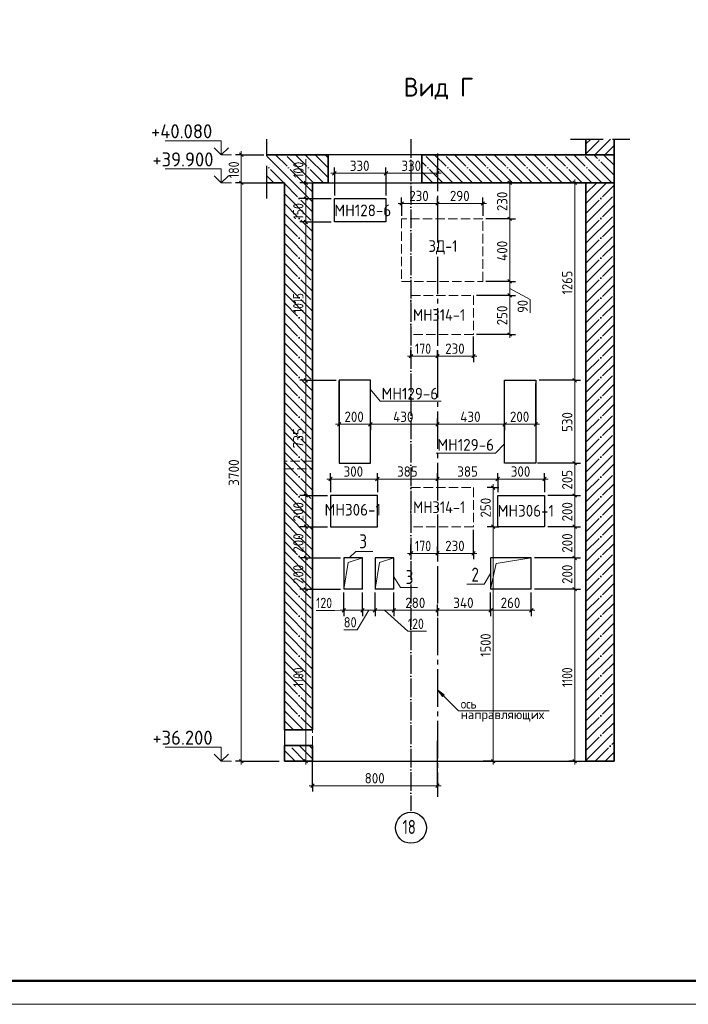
# Model space of a CAD drawing. Header units: millimetres. Extents: x -49773 to 2322955, y -3321 to 58485.
# Tile 374 of 580: x 1402762 to 1417025, y -2714 to 18286. Entities that reach past the tile are written whole.
import ezdxf

# ---------------------------------------------------------------- set-up
doc = ezdxf.new("R2010")
doc.units = ezdxf.units.MM
for name, pattern in [('______11', [500, 400, -50, 0, -50]), ('______2', [270, 200, -70]), ('______4', [900, 700, -200]), ('______5', [1100, 800, -100, 100, -100])]:
    doc.linetypes.add(name, pattern=pattern)
for name, color, linetype, lineweight in [('Standard', 7, 'Continuous', 25), ('Высотная отметки_ общее', 7, 'Continuous', 13), ('Перекрытие (1)', 7, 'Continuous', 35), ('Размерная линия_ общее', 7, 'Continuous', 13), ('Стена_ общее', 7, 'Continuous', 35), ('Стена_ Сборный элемент', 7, 'Continuous', 35), ('Текст_ общее', 7, 'Continuous', 13)]:
    doc.layers.add(name, color=color, linetype=linetype, lineweight=lineweight)
doc.layers.add('Осевая линия_ общее', color=7, linetype='______5', lineweight=13, true_color=0xa0a0a0)
doc.styles.add('ISOCPEUR', font='txt')

msp = doc.modelspace()

# ---------------------------------------------------------------- hatches: boundary and pattern name
at = {"layer": 'Осевая линия_ общее', "linetype": 'Continuous', "lineweight": 13, "transparency": 33554687}
msp.add_hatch(color=7, dxfattribs=at).paths.add_polyline_path([(1411781.4, 3854.6), (1411675.3, 3996), (1411816.7, 3889.9)], flags=16)

# ---------------------------------------------------------------- linework, layer by layer
at = {"layer": 'Standard', "color": 7, "linetype": '______4', "lineweight": 25, "transparency": 33554687}
for p, q in [((1408034.4, 14472.6), (1408034.4, 15739.3)), ((1414508.6, 15740.1), (1415775.3, 15740.1))]:
    msp.add_line(p, q, dxfattribs=at)
at = {"layer": 'Standard', "color": 253, "linetype": '______11', "lineweight": 35, "true_color": 0xababab, "transparency": 33554687}
for p, q in [((1414842, 15426.4), (1415155.7, 15740.1)), ((1415245.8, 15406), (1415442, 15602.2)), ((1408408.6, 14790.7), (1409008.6, 14190.8)), ((1408817.7, 14806), (1409008.6, 14615)), ((1414842, 14577.9), (1415070, 14806)), ((1414842, 14153.6), (1415442, 14753.6)), ((1408408.6, 14366.5), (1409008.6, 13766.5)), ((1414842, 13729.4), (1415442, 14329.4)), ((1408408.6, 13942.2), (1409008.6, 13342.2)), ((1414842, 13305.1), (1415442, 13905.1)), ((1408408.6, 13518), (1409008.6, 12918)), ((1414842, 12880.8), (1415442, 13480.8)), ((1408408.6, 13093.7), (1409008.6, 12493.7)), ((1414842, 12456.6), (1415442, 13056.6)), ((1408408.6, 12669.4), (1409008.6, 12069.4)), ((1414842, 12032.3), (1415442, 12632.3)), ((1408408.6, 12245.2), (1409008.6, 11645.2)), ((1414842, 11608.1), (1415442, 12208.1)), ((1408408.6, 11820.9), (1409008.6, 11220.9)), ((1414842, 11183.8), (1415442, 11783.8)), ((1408408.6, 11396.6), (1409008.6, 10796.6)), ((1414842, 10759.5), (1415442, 11359.5)), ((1408408.6, 10972.4), (1409008.6, 10372.4)), ((1414842, 10335.3), (1415442, 10935.3)), ((1408408.6, 10548.1), (1409008.6, 9948.1)), ((1414842, 9911), (1415442, 10511)), ((1408408.6, 10123.8), (1409008.6, 9523.8)), ((1414842, 9486.7), (1415442, 10086.7)), ((1408408.6, 9699.6), (1409008.6, 9099.6)), ((1414842, 9062.5), (1415442, 9662.5)), ((1408408.6, 9275.3), (1409008.6, 8675.3)), ((1414842, 8638.2), (1415442, 9238.2)), ((1408408.6, 8851.1), (1409008.6, 8251.1)), ((1414842, 8213.9), (1415442, 8813.9)), ((1408408.6, 8426.8), (1409008.6, 7826.8)), ((1414842, 7789.7), (1415442, 8389.7)), ((1408408.6, 8002.5), (1409008.6, 7402.5)), ((1414842, 7365.4), (1415442, 7965.4)), ((1408408.6, 7578.3), (1409008.6, 6978.3)), ((1414842, 6941.1), (1415442, 7541.2)), ((1408408.6, 7154), (1409008.6, 6554)), ((1414842, 6516.9), (1415442, 7116.9)), ((1408408.6, 6729.7), (1409008.6, 6129.7)), ((1414842, 6092.6), (1415442, 6692.6)), ((1408408.6, 6305.5), (1409008.6, 5705.5)), ((1414842, 5668.4), (1415442, 6268.4)), ((1408408.6, 5881.2), (1409008.6, 5281.2)), ((1414842, 5244.1), (1415442, 5844.1)), ((1408408.6, 5456.9), (1409008.6, 4856.9)), ((1414842, 4819.8), (1415442, 5419.8)), ((1408408.6, 5032.7), (1409008.6, 4432.7)), ((1414842, 4395.6), (1415442, 4995.6)), ((1408408.6, 4608.4), (1409008.6, 4008.4)), ((1414842, 3971.3), (1415442, 4571.3)), ((1408408.6, 4184.1), (1409008.6, 3584.1)), ((1414842, 3547), (1415442, 4147)), ((1408408.6, 3759.9), (1409008.6, 3159.9)), ((1414842, 3122.8), (1415442, 3722.8)), ((1408408.6, 3335.6), (1408604.9, 3139.3)), ((1414842, 2698.5), (1415442, 3298.5)), ((1408847.3, 2472.6), (1408514, 2806)), ((1409008.6, 2735.6), (1408938.3, 2806)), ((1415040.4, 2472.6), (1415442, 2874.2)), ((1408423.1, 2472.6), (1408408.6, 2487.1))]:
    msp.add_line(p, q, dxfattribs=at)
at = {"layer": 'Standard', "color": 253, "linetype": '______5', "lineweight": 35, "true_color": 0xababab, "transparency": 33554687}
for p, q in [((1414842, 15638.6), (1414943.5, 15740.1)), ((1415033.6, 15406), (1415367.8, 15740.1)), ((1408605.5, 14806), (1409008.6, 14402.9)), ((1414842, 14365.8), (1415282.2, 14806)), ((1414842, 14790), (1414857.9, 14806)), ((1408408.6, 14578.6), (1409008.6, 13978.6)), ((1414842, 13941.5), (1415442, 14541.5)), ((1408408.6, 14154.3), (1409008.6, 13554.3)), ((1414842, 13517.2), (1415442, 14117.2)), ((1408408.6, 13730.1), (1409008.6, 13130.1)), ((1414842, 13093), (1415442, 13693)), ((1408408.6, 13305.8), (1409008.6, 12705.8)), ((1414842, 12668.7), (1415442, 13268.7)), ((1408408.6, 12881.5), (1409008.6, 12281.5)), ((1414842, 12244.5), (1415442, 12844.5)), ((1408408.6, 12457.3), (1409008.6, 11857.3)), ((1414842, 11820.2), (1415442, 12420.2)), ((1408408.6, 12033), (1409008.6, 11433)), ((1414842, 11395.9), (1415442, 11995.9)), ((1408408.6, 11608.8), (1409008.6, 11008.8)), ((1414842, 10971.7), (1415442, 11571.7)), ((1408408.6, 11184.5), (1409008.6, 10584.5)), ((1414842, 10547.4), (1415442, 11147.4)), ((1408408.6, 10760.2), (1409008.6, 10160.2)), ((1414842, 10123.1), (1415442, 10723.1)), ((1408408.6, 10336), (1409008.6, 9736)), ((1414842, 9698.9), (1415442, 10298.9)), ((1408408.6, 9911.7), (1409008.6, 9311.7)), ((1414842, 9274.6), (1415442, 9874.6)), ((1408408.6, 9487.4), (1409008.6, 8887.4)), ((1414842, 8850.3), (1415442, 9450.3)), ((1408408.6, 9063.2), (1409008.6, 8463.2)), ((1414842, 8426.1), (1415442, 9026.1)), ((1408408.6, 8638.9), (1409008.6, 8038.9)), ((1414842, 8001.8), (1415442, 8601.8)), ((1408408.6, 8214.7), (1409008.6, 7614.7)), ((1414842, 7577.5), (1415442, 8177.5)), ((1408408.6, 7790.4), (1409008.6, 7190.4)), ((1414842, 7153.3), (1415442, 7753.3)), ((1408408.6, 7366.1), (1409008.6, 6766.1)), ((1414842, 6729), (1415442, 7329)), ((1408408.6, 6941.9), (1409008.6, 6341.9)), ((1414842, 6304.8), (1415442, 6904.8)), ((1408408.6, 6517.6), (1409008.6, 5917.6)), ((1414842, 5880.5), (1415442, 6480.5)), ((1408408.6, 6093.3), (1409008.6, 5493.3)), ((1414842, 5456.2), (1415442, 6056.2)), ((1408408.6, 5669.1), (1409008.6, 5069.1)), ((1414842, 5032), (1415442, 5632)), ((1408408.6, 5244.8), (1409008.6, 4644.8)), ((1414842, 4607.7), (1415442, 5207.7)), ((1408408.6, 4820.5), (1409008.6, 4220.5)), ((1414842, 4183.4), (1415442, 4783.4)), ((1408408.6, 4396.3), (1409008.6, 3796.3)), ((1414842, 3759.2), (1415442, 4359.2)), ((1408408.6, 3972), (1409008.6, 3372)), ((1414842, 3334.9), (1415442, 3934.9)), ((1408408.6, 3547.7), (1408817.1, 3139.3)), ((1414842, 2910.6), (1415442, 3510.7)), ((1414842, 2486.4), (1415442, 3086.4)), ((1409008.6, 2523.5), (1408726.1, 2806)), ((1408635.2, 2472.6), (1408408.6, 2699.2)), ((1415252.5, 2472.6), (1415442, 2662.1))]:
    msp.add_line(p, q, dxfattribs=at)
at = {"layer": 'Standard', "color": 7, "linetype": 'Continuous', "lineweight": 35, "transparency": 33554687}
for p, q in [((1414842, 15740.1), (1414842, 15406)), ((1415442, 15406), (1415442, 15740.1)), ((1409342, 15406), (1408034.4, 15406)), ((1409342, 14806), (1409342, 15406)), ((1411342, 15406), (1411342, 14806)), ((1414842, 15406), (1411342, 15406)), ((1415442, 14806), (1415442, 15406)), ((1408034.4, 14806), (1408408.6, 14806)), ((1408408.6, 14806), (1408408.6, 3139.3)), ((1409008.6, 3139.3), (1409008.6, 14806)), ((1409008.6, 14806), (1409342, 14806)), ((1411342, 14806), (1414842, 14806)), ((1414842, 14806), (1414842, 2472.6)), ((1415442, 2472.6), (1415442, 14806)), ((1408408.6, 3139.3), (1409008.6, 3139.3)), ((1408408.6, 2806), (1408408.6, 2472.6)), ((1409008.6, 2806), (1408408.6, 2806)), ((1409008.6, 2472.6), (1409008.6, 2806)), ((1408408.6, 2472.6), (1409008.6, 2472.6)), ((1414842, 2472.6), (1415442, 2472.6))]:
    msp.add_line(p, q, dxfattribs=at)
at = {"layer": 'Standard', "color": 253, "linetype": '______5', "lineweight": 13, "true_color": 0xababab, "transparency": 33554687}
for p, q in [((1408605.5, 14806), (1408034.4, 15377.1)), ((1409029.8, 14806), (1408429.8, 15406)), ((1409342, 14918.1), (1408854.1, 15406)), ((1409342, 15342.3), (1409278.3, 15406)), ((1411999.6, 14806), (1411399.6, 15406)), ((1412423.9, 14806), (1411823.9, 15406)), ((1412848.2, 14806), (1412248.2, 15406)), ((1413272.4, 14806), (1412672.4, 15406)), ((1413696.7, 14806), (1413096.7, 15406)), ((1414121, 14806), (1413521, 15406)), ((1414545.2, 14806), (1413945.2, 15406)), ((1414969.5, 14806), (1414369.5, 15406)), ((1415393.7, 14806), (1414793.8, 15406)), ((1415442, 15182), (1415218, 15406)), ((1408181.3, 14806), (1408034.4, 14952.8)), ((1411575.4, 14806), (1411342, 15039.4))]:
    msp.add_line(p, q, dxfattribs=at)
at = {"layer": 'Standard', "color": 253, "linetype": '______11', "lineweight": 13, "true_color": 0xababab, "transparency": 33554687}
for p, q in [((1408817.7, 14806), (1408217.7, 15406)), ((1409241.9, 14806), (1408641.9, 15406)), ((1409342, 15130.2), (1409066.2, 15406)), ((1412211.8, 14806), (1411611.8, 15406)), ((1412636, 14806), (1412036, 15406)), ((1413060.3, 14806), (1412460.3, 15406)), ((1413484.6, 14806), (1412884.6, 15406)), ((1413908.8, 14806), (1413308.8, 15406)), ((1414333.1, 14806), (1413733.1, 15406)), ((1414757.4, 14806), (1414157.4, 15406)), ((1415181.6, 14806), (1414581.6, 15406)), ((1415442, 14969.9), (1415005.9, 15406)), ((1415442, 15394.2), (1415430.2, 15406)), ((1408393.4, 14806), (1408034.4, 15165)), ((1411787.5, 14806), (1411342, 15251.5)), ((1411363.2, 14806), (1411342, 14827.2))]:
    msp.add_line(p, q, dxfattribs=at)
at = {"layer": 'Standard', "color": 7, "linetype": 'Continuous', "lineweight": 13, "transparency": 33554687}
msp.add_lwpolyline([(1388498.8, -2713.6), (1447898.8, -2713.6), (1447898.8, 39286.4), (1388498.8, 39286.4), (1388498.8, -2713.6)], close=True, dxfattribs=at)
at = {"layer": 'Standard', "color": 7, "linetype": 'Continuous', "lineweight": 50, "transparency": 33554687}
msp.add_lwpolyline([(1390498.8, 38786.4), (1447398.8, 38786.4), (1447398.8, -2213.6), (1390498.8, -2213.6), (1390498.8, 38786.4)], close=True, dxfattribs=at)
at = {"layer": 'Standard', "color": 7, "linetype": 'Continuous', "lineweight": 13, "transparency": 33554687}
for points in [[(1410243.6, 10395.7), (1410453.3, 10151.9), (1411753.3, 10151.9)], [(1413107, 9239.7), (1412915, 9041.7), (1411648.3, 9041.7)], [(1409675.3, 6139.3), (1409769.6, 6711.7), (1410075.3, 6806)], [(1410342, 6139.3), (1410436.2, 6711.7), (1410742, 6806)], [(1412808.6, 6139.3), (1412926.5, 6688.1), (1413675.3, 6806)]]:
    msp.add_lwpolyline(points, dxfattribs=at)
at = {"layer": 'Высотная отметки_ общее', "color": 7, "linetype": 'Continuous', "lineweight": 13, "transparency": 33554687}
for p, q in [((1407063.1, 15706), (1405863.1, 15706)), ((1407063.1, 15406), (1406913.1, 15556)), ((1407063.1, 15406), (1407063.1, 15706)), ((1407063.1, 15406), (1407213.1, 15556)), ((1407063.1, 15406), (1407063.1, 15406)), ((1407063.1, 15406), (1407063.1, 15406)), ((1407063.1, 15406), (1407283.6, 15406)), ((1407063.1, 15406), (1407063.1, 15406)), ((1407063.1, 15406), (1407063.1, 15406)), ((1407063.1, 15106), (1405863.1, 15106)), ((1407063.1, 14806), (1406913.1, 14956)), ((1407063.1, 14806), (1407063.1, 15106)), ((1407063.1, 14806), (1407213.1, 14956)), ((1407063.1, 14806), (1407063.1, 14806)), ((1407063.1, 14806), (1407063.1, 14806)), ((1407063.1, 14806), (1407283.6, 14806)), ((1407063.1, 14806), (1407063.1, 14806)), ((1407063.1, 14806), (1407063.1, 14806)), ((1407063.1, 2772.6), (1405863.1, 2772.6)), ((1407063.1, 2472.6), (1407063.1, 2772.6)), ((1407063.1, 2472.6), (1406913.1, 2622.6)), ((1407063.1, 2472.6), (1407213.1, 2622.6)), ((1407063.1, 2472.6), (1407063.1, 2472.6)), ((1407063.1, 2472.6), (1407063.1, 2472.6)), ((1407063.1, 2472.6), (1407283.6, 2472.6)), ((1407063.1, 2472.6), (1407063.1, 2472.6)), ((1407063.1, 2472.6), (1407063.1, 2472.6))]:
    msp.add_line(p, q, dxfattribs=at)
at = {"layer": 'Осевая линия_ общее', "color": 253, "linetype": '______11', "lineweight": -3, "true_color": 0xa0a0a0, "transparency": 33554687}
msp.add_line((1411108.6, 15740.1), (1411108.6, 1414.9), dxfattribs=at)
at = {"layer": 'Осевая линия_ общее', "color": 253, "linetype": '______5', "lineweight": -3, "true_color": 0xa0a0a0, "transparency": 33554687}
msp.add_line((1411675.3, 15431.9), (1411675.3, 1713.6), dxfattribs=at)
at = {"layer": 'Осевая линия_ общее', "color": 7, "linetype": 'Continuous', "lineweight": 13, "transparency": 33554687}
for p, q in [((1411675.3, 3996), (1411675.3, 3996)), ((1411675.3, 3996), (1411675.3, 3996)), ((1411675.3, 3996), (1411675.3, 3996)), ((1411675.3, 3996), (1411816.7, 3889.9)), ((1411781.4, 3854.6), (1411675.3, 3996)), ((1411816.7, 3889.9), (1411781.4, 3854.6)), ((1411799, 3872.3), (1411807.9, 3863.4))]:
    msp.add_line(p, q, dxfattribs=at)
for points in [[(1409787.5, 6806), (1409928.9, 6947.4), (1410295.6, 6947.4)], [(1410742, 6401.4), (1410883.4, 6176.1), (1411250, 6176.1)], [(1412808.6, 6472.6), (1412667.2, 6247.4), (1412300.5, 6247.4)], [(1411675.3, 3996), (1412123.1, 3548.2), (1414056.5, 3548.2)]]:
    msp.add_lwpolyline(points, dxfattribs=at)
at = {"layer": 'Осевая линия_ общее', "color": 7, "linetype": 'Continuous', "lineweight": 25, "transparency": 33554687}
msp.add_circle((1411109, 1050.5), 330.4, dxfattribs=at)
at = {"layer": 'Перекрытие (1)', "color": 7, "linetype": 'Continuous', "lineweight": 25, "transparency": 33554687}
for p, q in [((1411342, 15406), (1409342, 15406)), ((1409342, 14806), (1411342, 14806))]:
    msp.add_line(p, q, dxfattribs=at)
at = {"layer": 'Перекрытие (1)', "color": 253, "linetype": '______2', "lineweight": 18, "true_color": 0xababab, "transparency": 33554687}
msp.add_line((1411675.3, 15406), (1411675.3, 14806), dxfattribs=at)
at = {"layer": 'Перекрытие (1)', "color": 7, "linetype": 'Continuous', "lineweight": 13, "transparency": 33554687}
for p, q in [((1415442, 15406), (1414842, 15406)), ((1414842, 14806), (1415442, 14806))]:
    msp.add_line(p, q, dxfattribs=at)
at = {"layer": 'Размерная линия_ общее', "color": 253, "linetype": 'Continuous', "lineweight": -3, "true_color": 0xa0a0a0, "transparency": 33554687}
for p, q in [((1407489.5, 15406), (1407364.5, 15406)), ((1407489.5, 15406), (1407614.5, 15406)), ((1407489.5, 15406), (1407967.7, 15406)), ((1409475.3, 15010.3), (1409475.3, 15135.3)), ((1410575.3, 15010.3), (1410575.3, 15135.3)), ((1411675.3, 15010.3), (1411675.3, 15135.3)), ((1409475.3, 15010.3), (1409475.3, 14885.3)), ((1409475.3, 15010.3), (1409475.3, 14539.3)), ((1410575.3, 15010.3), (1410575.3, 14885.3)), ((1410575.3, 15010.3), (1410575.3, 14539.3)), ((1411675.3, 15010.3), (1411675.3, 14885.3)), ((1411675.3, 15010.3), (1411675.3, 15010.3)), ((1407489.5, 14806), (1407364.5, 14806)), ((1407489.5, 14806), (1407614.5, 14806)), ((1407489.5, 14806), (1408342, 14806)), ((1408865.5, 14806), (1408740.5, 14806)), ((1408865.5, 14806), (1408990.5, 14806)), ((1408865.5, 14806), (1408872.2, 14806)), ((1413214.3, 14806), (1413089.3, 14806)), ((1413214.3, 14806), (1413144, 14806)), ((1413214.3, 14806), (1413339.3, 14806)), ((1414602.2, 14806), (1414477.2, 14806)), ((1414602.2, 14806), (1414727.2, 14806)), ((1414602.2, 14806), (1414684, 14806)), ((1410908.6, 14367.1), (1410908.6, 14492.1)), ((1411675.3, 14367.1), (1411675.3, 14492.1)), ((1412642, 14367.1), (1412642, 14492.1)), ((1408865.5, 14472.6), (1408740.5, 14472.6)), ((1408865.5, 14472.6), (1408990.5, 14472.6)), ((1408865.5, 14472.6), (1409408.6, 14472.6)), ((1410908.6, 14367.1), (1410908.6, 14242.1)), ((1410908.6, 14367.1), (1410908.6, 14106)), ((1411675.3, 14367.1), (1411675.3, 14242.1)), ((1411675.3, 14367.1), (1411675.3, 14274.4)), ((1412642, 14367.1), (1412642, 14242.1)), ((1412642, 14367.1), (1412642, 14106)), ((1408865.5, 13972.6), (1408740.5, 13972.6)), ((1408865.5, 13972.6), (1408990.5, 13972.6)), ((1408865.5, 13972.6), (1409408.6, 13972.6)), ((1413214.3, 14039.3), (1413089.3, 14039.3)), ((1413214.3, 14039.3), (1413339.3, 14039.3)), ((1413214.3, 12706), (1413089.3, 12706)), ((1413214.3, 12706), (1413339.3, 12706)), ((1413214.3, 12406), (1413089.3, 12406)), ((1413214.3, 12406), (1413339.3, 12406)), ((1413214.3, 11572.6), (1412508.6, 11572.6)), ((1413214.3, 11572.6), (1413089.3, 11572.6)), ((1413214.3, 11572.6), (1413339.3, 11572.6)), ((1412442, 11109.7), (1412442, 11526.5)), ((1411108.6, 11109.7), (1411108.6, 11252.4)), ((1411108.6, 11109.7), (1411108.6, 11234.7)), ((1411675.3, 11109.7), (1411675.3, 11234.7)), ((1412442, 11109.7), (1412442, 11234.7)), ((1411108.6, 11109.7), (1411108.6, 10984.7)), ((1411675.3, 11109.7), (1411675.3, 10984.7)), ((1411675.3, 11109.7), (1411675.3, 11109.7)), ((1412442, 11109.7), (1412442, 10984.7)), ((1408865.5, 10595.7), (1408740.5, 10595.7)), ((1408865.5, 10595.7), (1408990.5, 10595.7)), ((1408865.5, 10595.7), (1409510.3, 10595.7)), ((1409576.9, 9657.3), (1409576.9, 10584.8)), ((1413773.7, 9657.3), (1413773.7, 10529.1)), ((1414602.2, 10595.7), (1414477.2, 10595.7)), ((1414602.2, 10595.7), (1414727.2, 10595.7)), ((1409576.9, 9657.3), (1409576.9, 9782.3)), ((1410243.6, 9657.3), (1410243.6, 9782.3)), ((1411675.3, 9657.3), (1411675.3, 9782.3)), ((1411675.3, 9657.3), (1411675.3, 9672.9)), ((1413107, 9657.3), (1413107, 9782.3)), ((1413773.7, 9657.3), (1413773.7, 9782.3)), ((1409576.9, 9657.3), (1409576.9, 9532.3)), ((1410243.6, 9657.3), (1410243.6, 9532.3)), ((1411675.3, 9657.3), (1411675.3, 9532.3)), ((1413107, 9657.3), (1413107, 9532.3)), ((1413773.7, 9657.3), (1413773.7, 9532.3)), ((1414602.2, 8829.1), (1414477.2, 8829.1)), ((1414602.2, 8829.1), (1414727.2, 8829.1)), ((1409392, 8489.5), (1409392, 8614.5)), ((1410392, 8489.5), (1410392, 8614.5)), ((1411675.3, 8489.5), (1411675.3, 8614.5)), ((1412958.6, 8489.5), (1412958.6, 8614.5)), ((1413958.6, 8489.5), (1413958.6, 8614.5)), ((1409392, 8489.5), (1409392, 8364.5)), ((1409392, 8489.5), (1409392, 8206)), ((1410392, 8489.5), (1410392, 8364.5)), ((1410392, 8489.5), (1410392, 8206)), ((1411675.3, 8489.5), (1411675.3, 8364.5)), ((1411675.3, 8489.5), (1411675.3, 8489.5)), ((1412958.6, 8489.5), (1412958.6, 8364.5)), ((1412958.6, 8489.5), (1412958.6, 8206)), ((1413958.6, 8489.5), (1413958.6, 8364.5)), ((1413958.6, 8489.5), (1413958.6, 8206)), ((1412861.3, 8306), (1412736.3, 8306)), ((1412861.3, 8306), (1412986.3, 8306)), ((1412861.3, 8306), (1412861.3, 8306)), ((1408865.5, 8139.3), (1408740.5, 8139.3)), ((1408865.5, 8139.3), (1408990.5, 8139.3)), ((1408865.5, 8139.3), (1409325.3, 8139.3)), ((1414602.2, 8139.3), (1414477.2, 8139.3)), ((1414602.2, 8139.3), (1414727.2, 8139.3)), ((1408865.5, 7472.6), (1408740.5, 7472.6)), ((1408865.5, 7472.6), (1408990.5, 7472.6)), ((1408865.5, 7472.6), (1409325.3, 7472.6)), ((1412442, 6903), (1412442, 7406)), ((1412861.3, 7472.6), (1412736.3, 7472.6)), ((1412861.3, 7472.6), (1412986.3, 7472.6)), ((1412861.3, 7472.6), (1412861.3, 7472.6)), ((1414602.2, 7472.6), (1414477.2, 7472.6)), ((1414602.2, 7472.6), (1414727.2, 7472.6)), ((1411108.6, 6903), (1411108.6, 7089.8)), ((1411108.6, 6903), (1411108.6, 7028)), ((1411675.3, 6903), (1411675.3, 7028)), ((1412442, 6903), (1412442, 7028)), ((1408865.5, 6806), (1408740.5, 6806)), ((1408865.5, 6806), (1408990.5, 6806)), ((1408865.5, 6806), (1409608.6, 6806)), ((1411108.6, 6903), (1411108.6, 6778)), ((1411675.3, 6903), (1411675.3, 6778)), ((1412442, 6903), (1412442, 6778)), ((1414602.2, 6806), (1414477.2, 6806)), ((1414602.2, 6806), (1414727.2, 6806)), ((1408865.5, 6139.3), (1408740.5, 6139.3)), ((1408865.5, 6139.3), (1408990.5, 6139.3)), ((1408865.5, 6139.3), (1409608.6, 6139.3)), ((1414602.2, 6139.3), (1414477.2, 6139.3)), ((1414602.2, 6139.3), (1414727.2, 6139.3)), ((1413675.3, 5689.2), (1413675.3, 6072.6)), ((1409675.3, 5689.2), (1409675.3, 5814.2)), ((1409675.3, 5689.2), (1409675.3, 5564.2)), ((1410075.3, 5689.2), (1410075.3, 5814.2)), ((1410075.3, 5689.2), (1410075.3, 5564.2)), ((1410342, 5689.2), (1410342, 5814.2)), ((1410342, 5689.2), (1410342, 5564.2)), ((1410742, 5689.2), (1410742, 5814.2)), ((1410742, 5689.2), (1410742, 5564.2)), ((1411675.3, 5689.2), (1411675.3, 5814.2)), ((1411675.3, 5689.2), (1411675.3, 5564.2)), ((1411675.3, 5689.2), (1411675.3, 5689.2)), ((1412808.6, 5689.2), (1412808.6, 5814.2)), ((1412808.6, 5689.2), (1412808.6, 5564.2)), ((1413675.3, 5689.2), (1413675.3, 5814.2)), ((1413675.3, 5689.2), (1413675.3, 5564.2)), ((1411675.3, 1948), (1411675.3, 2904.3)), ((1409008.6, 1948), (1409008.6, 2657)), ((1407489.5, 2472.6), (1407364.5, 2472.6)), ((1407489.5, 2472.6), (1407614.5, 2472.6)), ((1407489.5, 2472.6), (1408293.6, 2472.6)), ((1408865.5, 2472.6), (1408740.5, 2472.6)), ((1408865.5, 2472.6), (1408990.5, 2472.6)), ((1408865.5, 2472.6), (1409209.3, 2472.6)), ((1412861.3, 2472.6), (1412645.2, 2472.6)), ((1412861.3, 2472.6), (1412736.3, 2472.6)), ((1412861.3, 2472.6), (1412986.3, 2472.6)), ((1414602.2, 2472.6), (1414477.2, 2472.6)), ((1414602.2, 2472.6), (1414727.2, 2472.6)), ((1414602.2, 2472.6), (1414602.2, 2472.6)), ((1409008.6, 1948), (1409008.6, 2073)), ((1409008.6, 1948), (1409008.6, 1823)), ((1411675.3, 1948), (1411675.3, 2073)), ((1411675.3, 1948), (1411675.3, 1823))]:
    msp.add_line(p, q, dxfattribs=at)
at = {"layer": 'Размерная линия_ общее', "color": 7, "linetype": 'Continuous', "lineweight": 25, "transparency": 33554687}
for p, q in [((1407527, 15368.5), (1407452, 15443.5)), ((1409437.8, 14972.8), (1409512.8, 15047.8)), ((1410537.8, 14972.8), (1410612.8, 15047.8)), ((1411637.8, 14972.8), (1411712.8, 15047.8)), ((1407527, 14768.5), (1407452, 14843.5)), ((1408903, 14768.5), (1408828, 14843.5)), ((1413251.8, 14768.5), (1413176.8, 14843.5)), ((1414639.7, 14768.5), (1414564.7, 14843.5)), ((1408903, 14435.1), (1408828, 14510.1)), ((1410871.1, 14329.6), (1410946.1, 14404.6)), ((1411637.8, 14329.6), (1411712.8, 14404.6)), ((1412604.5, 14329.6), (1412679.5, 14404.6)), ((1413251.8, 14001.8), (1413176.8, 14076.8)), ((1408903, 13935.1), (1408828, 14010.1)), ((1413251.8, 12668.5), (1413176.8, 12743.5)), ((1413251.8, 12368.5), (1413176.8, 12443.5)), ((1413251.8, 11535.1), (1413176.8, 11610.1)), ((1411071.1, 11072.2), (1411146.1, 11147.2)), ((1411637.8, 11072.2), (1411712.8, 11147.2)), ((1412404.5, 11072.2), (1412479.5, 11147.2)), ((1408903, 10558.2), (1408828, 10633.2)), ((1414639.7, 10558.2), (1414564.7, 10633.2)), ((1409539.4, 9619.8), (1409614.4, 9694.8)), ((1410206.1, 9619.8), (1410281.1, 9694.8)), ((1411637.8, 9619.8), (1411712.8, 9694.8)), ((1413069.5, 9619.8), (1413144.5, 9694.8)), ((1413736.2, 9619.8), (1413811.1, 9694.8)), ((1414639.7, 8791.6), (1414564.7, 8866.6)), ((1409354.5, 8452), (1409429.5, 8527)), ((1410354.5, 8452), (1410429.5, 8527)), ((1411637.8, 8452), (1411712.8, 8527)), ((1412921.1, 8452), (1412996.1, 8527)), ((1413921.1, 8452), (1413996.1, 8527)), ((1412898.8, 8268.5), (1412823.8, 8343.5)), ((1408903, 8101.8), (1408828, 8176.8)), ((1414639.7, 8101.8), (1414564.7, 8176.8)), ((1408903, 7435.1), (1408828, 7510.1)), ((1412898.8, 7435.1), (1412823.8, 7510.1)), ((1414639.7, 7435.1), (1414564.7, 7510.1)), ((1411071.1, 6865.5), (1411146.1, 6940.5)), ((1411637.8, 6865.5), (1411712.8, 6940.5)), ((1412404.5, 6865.5), (1412479.5, 6940.5)), ((1408903, 6768.5), (1408828, 6843.5)), ((1414639.7, 6768.5), (1414564.7, 6843.5)), ((1408903, 6101.8), (1408828, 6176.8)), ((1414639.7, 6101.8), (1414564.7, 6176.8)), ((1409637.8, 5651.7), (1409712.8, 5726.7)), ((1410037.8, 5651.7), (1410112.8, 5726.7)), ((1410304.5, 5651.7), (1410379.5, 5726.7)), ((1410704.5, 5651.7), (1410779.5, 5726.7)), ((1411637.8, 5651.7), (1411712.8, 5726.7)), ((1412771.1, 5651.7), (1412846.1, 5726.7)), ((1413637.8, 5651.7), (1413712.8, 5726.7)), ((1407527, 2435.1), (1407452, 2510.1)), ((1408903, 2435.1), (1408828, 2510.1)), ((1412898.8, 2435.1), (1412823.8, 2510.1)), ((1414639.7, 2435.1), (1414564.7, 2510.1)), ((1408971.1, 1910.5), (1409046.1, 1985.5)), ((1411637.8, 1910.5), (1411712.8, 1985.5))]:
    msp.add_line(p, q, dxfattribs=at)
at = {"layer": 'Размерная линия_ общее', "color": 7, "linetype": 'Continuous', "lineweight": 13, "transparency": 33554687}
for p, q in [((1407489.5, 15406), (1407489.5, 15481)), ((1407489.5, 14806), (1407489.5, 15406)), ((1408867.6, 14913), (1408867.6, 15309)), ((1408865.5, 14639.3), (1408867.6, 14913)), ((1409475.3, 15010.3), (1409400.3, 15010.3)), ((1409475.3, 15010.3), (1410575.3, 15010.3)), ((1410575.3, 15010.3), (1411675.3, 15010.3)), ((1411675.3, 15010.3), (1411750.3, 15010.3)), ((1408865.5, 14806), (1408865.5, 14881)), ((1408865.5, 14472.6), (1408865.5, 14806)), ((1413214.3, 14806), (1413214.3, 14881)), ((1413214.3, 14039.3), (1413214.3, 14806)), ((1414602.2, 14806), (1414602.2, 14881)), ((1414602.2, 10595.7), (1414602.2, 14806)), ((1408865.5, 13972.6), (1408865.5, 14472.6)), ((1410908.6, 14367.1), (1410833.6, 14367.1)), ((1410908.6, 14367.1), (1411675.3, 14367.1)), ((1411675.3, 14367.1), (1412642, 14367.1)), ((1412642, 14367.1), (1412717, 14367.1)), ((1408865.5, 10595.7), (1408865.5, 13972.6)), ((1413214.3, 12706), (1413214.3, 14039.3)), ((1413214.3, 12406), (1413214.3, 12706)), ((1413214.3, 12556), (1413651.2, 12321.4)), ((1413651.2, 12321.4), (1413651.2, 12035.4)), ((1413214.3, 11572.6), (1413214.3, 11497.6)), ((1411108.6, 11109.7), (1411033.6, 11109.7)), ((1411108.6, 11109.7), (1411675.3, 11109.7)), ((1411675.3, 11109.7), (1412442, 11109.7)), ((1412442, 11109.7), (1412517, 11109.7)), ((1408865.5, 8139.3), (1408865.5, 10595.7)), ((1414602.2, 8829.1), (1414602.2, 10595.7)), ((1409576.9, 9657.3), (1409501.9, 9657.3)), ((1409576.9, 9657.3), (1410243.6, 9657.3)), ((1410243.6, 9657.3), (1411675.3, 9657.3)), ((1411675.3, 9657.3), (1413107, 9657.3)), ((1413107, 9657.3), (1413773.7, 9657.3)), ((1413773.7, 9657.3), (1413848.6, 9657.3)), ((1414602.2, 8139.3), (1414602.2, 8829.1)), ((1409392, 8489.5), (1409317, 8489.5)), ((1409392, 8489.5), (1410392, 8489.5)), ((1410392, 8489.5), (1411675.3, 8489.5)), ((1411675.3, 8489.5), (1412958.6, 8489.5)), ((1412958.6, 8489.5), (1413958.6, 8489.5)), ((1413958.6, 8489.5), (1414033.6, 8489.5)), ((1412861.3, 8306), (1412861.3, 8381)), ((1412861.3, 7472.6), (1412861.3, 8306)), ((1408865.5, 7472.6), (1408865.5, 8139.3)), ((1414602.2, 7472.6), (1414602.2, 8139.3)), ((1408865.5, 6806), (1408865.5, 7472.6)), ((1414602.2, 6806), (1414602.2, 7472.6)), ((1408865.5, 6139.3), (1408865.5, 6806)), ((1411108.6, 6903), (1411033.6, 6903)), ((1411108.6, 6903), (1411675.3, 6903)), ((1411675.3, 6903), (1412442, 6903)), ((1412442, 6903), (1412517, 6903)), ((1414602.2, 6139.3), (1414602.2, 6806)), ((1409480.9, 5687.1), (1409084.9, 5687.1)), ((1409875.3, 5689.2), (1409480.9, 5687.1)), ((1409675.3, 5689.2), (1409600.3, 5689.2)), ((1409675.3, 5689.2), (1410075.3, 5689.2)), ((1410208.6, 5689.2), (1409960.5, 5273.9)), ((1410075.3, 5689.2), (1410342, 5689.2)), ((1410342, 5689.2), (1410742, 5689.2)), ((1410542, 5689.2), (1411041.8, 5242.2)), ((1410742, 5689.2), (1411675.3, 5689.2)), ((1411675.3, 5689.2), (1412808.6, 5689.2)), ((1412808.6, 5689.2), (1413675.3, 5689.2)), ((1413675.3, 5689.2), (1413750.3, 5689.2)), ((1409960.5, 5273.9), (1409674.5, 5273.9)), ((1411041.8, 5242.2), (1411437.8, 5242.2)), ((1407489.5, 2472.6), (1407489.5, 2397.6)), ((1408865.5, 2472.6), (1408865.5, 2397.6)), ((1412861.3, 2472.6), (1412861.3, 2397.6)), ((1414602.2, 2472.6), (1414602.2, 2397.6)), ((1409008.6, 1948), (1408933.6, 1948)), ((1409008.6, 1948), (1411675.3, 1948)), ((1411675.3, 1948), (1411750.3, 1948))]:
    msp.add_line(p, q, dxfattribs=at)
for points in [[(1407489.5, 2472.6), (1407489.5, 8272.3), (1407489.5, 8272.3), (1407489.5, 14806)], [(1413214.3, 11572.6), (1413214.3, 11683.1), (1413214.3, 11683.1), (1413214.3, 11731.3), (1413214.3, 11731.3), (1413214.3, 12406)], [(1412861.3, 2472.6), (1412861.3, 4734.7), (1412861.3, 4734.7), (1412861.3, 7472.6)], [(1408865.5, 2472.6), (1408865.5, 4013.3), (1408865.5, 4013.3), (1408865.5, 6139.3)], [(1414602.2, 2472.6), (1414602.2, 4266.2), (1414602.2, 4266.2), (1414602.2, 6139.3)]]:
    msp.add_lwpolyline(points, dxfattribs=at)
at = {"layer": 'Размерная линия_ общее', "color": 253, "linetype": 'Continuous', "lineweight": -3, "true_color": 0xa0a0a0, "transparency": 33554687}
for points in [[(1413214.3, 14039.3), (1413197.3, 14039.3), (1413197.3, 14039.3), (1412708.6, 14039.3)], [(1413214.3, 12706), (1413197.3, 12706), (1413197.3, 12706), (1413197.3, 12706), (1413197.3, 12706), (1412708.6, 12706)], [(1413214.3, 12406), (1413197.3, 12406), (1413197.3, 12406), (1413197.3, 12406), (1413197.3, 12406), (1412508.6, 12406)], [(1410243.6, 9657.3), (1410243.6, 9674.3), (1410243.6, 9674.3), (1410243.6, 9674.3), (1410243.6, 9674.3), (1410243.6, 9674.3), (1410243.6, 9674.3), (1410243.6, 10350), (1410243.6, 10350), (1410243.6, 10549.1)], [(1413107, 9657.3), (1413107, 9674.3), (1413107, 9674.3), (1413107, 10522.6)], [(1414602.2, 10595.7), (1414585.2, 10595.7), (1414585.2, 10595.7), (1413840.3, 10595.7)], [(1414602.2, 8829.1), (1414585.2, 8829.1), (1414585.2, 8829.1), (1414585.2, 8829.1), (1414585.2, 8829.1), (1413807, 8829.1)], [(1414602.2, 8139.3), (1414585.2, 8139.3), (1414585.2, 8139.3), (1414585.2, 8139.3), (1414585.2, 8139.3), (1414585.2, 8139.3), (1414585.2, 8139.3), (1414025.3, 8139.3)], [(1414602.2, 7472.6), (1414585.2, 7472.6), (1414585.2, 7472.6), (1414585.2, 7472.6), (1414585.2, 7472.6), (1414585.2, 7472.6), (1414585.2, 7472.6), (1414585.2, 7472.6), (1414585.2, 7472.6), (1414025.3, 7472.6)], [(1411675.3, 6903), (1411675.3, 6920), (1411675.3, 6920), (1411675.3, 7050.8)], [(1414602.2, 6806), (1414585.2, 6806), (1414585.2, 6806), (1414585.2, 6806), (1414585.2, 6806), (1414585.2, 6806), (1414585.2, 6806), (1414585.2, 6806), (1414585.2, 6806), (1414585.2, 6806), (1414585.2, 6806), (1413742, 6806)], [(1414602.2, 6139.3), (1414585.2, 6139.3), (1414585.2, 6139.3), (1414585.2, 6139.3), (1414585.2, 6139.3), (1414585.2, 6139.3), (1414585.2, 6139.3), (1414585.2, 6139.3), (1414585.2, 6139.3), (1414585.2, 6139.3), (1414585.2, 6139.3), (1414585.2, 6139.3), (1414585.2, 6139.3), (1413742, 6139.3)], [(1409675.3, 5689.2), (1409675.3, 5704.4), (1409675.3, 5704.4), (1409675.3, 5704.6), (1409675.3, 5704.6), (1409675.3, 5704.8), (1409675.3, 5704.8), (1409675.3, 6072.6)], [(1410075.3, 5689.2), (1410075.3, 5704.6), (1410075.3, 5704.6), (1410075.3, 5704.8), (1410075.3, 5704.8), (1410075.3, 5705.2), (1410075.3, 5705.2), (1410075.3, 6072.6)], [(1410342, 5689.2), (1410342, 5704.8), (1410342, 5704.8), (1410342, 5705), (1410342, 5705), (1410342, 5705.5), (1410342, 5705.5), (1410342, 6072.6)], [(1410742, 5689.2), (1410742, 5705), (1410742, 5705), (1410742, 5705.3), (1410742, 5705.3), (1410742, 5705.9), (1410742, 5705.9), (1410742, 6072.6)], [(1412808.6, 5689.2), (1412808.6, 5706.1), (1412808.6, 5706.1), (1412808.6, 6072.6)]]:
    msp.add_lwpolyline(points, dxfattribs=at)
at = {"layer": 'Стена_ общее', "color": 7, "linetype": 'Continuous', "lineweight": 35, "transparency": 33554687}
for p, q in [((1414842, 15406), (1415442, 15406)), ((1415442, 14806), (1414842, 14806))]:
    msp.add_line(p, q, dxfattribs=at)
at = {"layer": 'Стена_ общее', "color": 253, "linetype": '______2', "lineweight": 18, "true_color": 0xababab, "transparency": 33554687}
for p, q in [((1409008.6, 8872.6), (1409008.6, 14806)), ((1409008.6, 8872.6), (1409008.6, 14806)), ((1409008.6, 8872.6), (1408408.6, 8872.6)), ((1408408.6, 8706), (1409008.6, 8706)), ((1409008.6, 2806), (1409008.6, 3139.3))]:
    msp.add_line(p, q, dxfattribs=at)
at = {"layer": 'Стена_ общее', "color": 7, "linetype": 'Continuous', "lineweight": 25, "transparency": 33554687}
for p, q in [((1409675.3, 6806), (1409675.3, 6139.3)), ((1410075.3, 6806), (1409675.3, 6806)), ((1410075.3, 6139.3), (1410075.3, 6806)), ((1410342, 6806), (1410342, 6139.3)), ((1410742, 6806), (1410342, 6806)), ((1410742, 6139.3), (1410742, 6806)), ((1412808.6, 6806), (1412808.6, 6139.3)), ((1413675.3, 6806), (1412808.6, 6806)), ((1413675.3, 6139.3), (1413675.3, 6806)), ((1410075.3, 6139.3), (1409675.3, 6139.3)), ((1410742, 6139.3), (1410342, 6139.3)), ((1413675.3, 6139.3), (1412808.6, 6139.3)), ((1408408.6, 3139.3), (1408408.6, 2806)), ((1409008.6, 2472.6), (1414842, 2472.6))]:
    msp.add_line(p, q, dxfattribs=at)
at = {"layer": 'Стена_ Сборный элемент', "color": 7, "linetype": 'Continuous', "lineweight": 25, "transparency": 33554687}
for p, q in [((1409475.3, 13972.6), (1409475.3, 14472.6)), ((1409475.3, 14472.6), (1410575.3, 14472.6)), ((1410575.3, 14472.6), (1410575.3, 13972.6)), ((1410575.3, 13972.6), (1409475.3, 13972.6)), ((1409576.9, 10595.7), (1409576.9, 8829.1)), ((1410243.6, 10595.7), (1409576.9, 10595.7)), ((1410243.6, 8829.1), (1410243.6, 10595.7)), ((1413107, 8829.1), (1413107, 10595.7)), ((1413107, 10595.7), (1413773.7, 10595.7)), ((1413773.7, 10595.7), (1413773.7, 8829.1)), ((1409576.9, 8829.1), (1410243.6, 8829.1)), ((1413773.7, 8829.1), (1413107, 8829.1)), ((1409392, 8139.3), (1409392, 7472.6)), ((1410392, 8139.3), (1409392, 8139.3)), ((1410392, 7472.6), (1410392, 8139.3)), ((1412958.6, 7472.6), (1412958.6, 8139.3)), ((1412958.6, 8139.3), (1413958.6, 8139.3)), ((1413958.6, 8139.3), (1413958.6, 7472.6)), ((1409392, 7472.6), (1410392, 7472.6)), ((1413958.6, 7472.6), (1412958.6, 7472.6))]:
    msp.add_line(p, q, dxfattribs=at)
at = {"layer": 'Стена_ Сборный элемент', "color": 253, "linetype": '______2', "lineweight": 18, "true_color": 0xababab, "transparency": 33554687}
for p, q in [((1410908.6, 14039.3), (1410908.6, 12706)), ((1412642, 14039.3), (1410908.6, 14039.3)), ((1412642, 12706), (1412642, 14039.3)), ((1410908.6, 12706), (1412642, 12706)), ((1411108.6, 11572.6), (1411108.6, 12406)), ((1411108.6, 12406), (1412442, 12406)), ((1412442, 12406), (1412442, 11572.6)), ((1412442, 11572.6), (1411108.6, 11572.6)), ((1411108.6, 7472.6), (1411108.6, 8306)), ((1411108.6, 8306), (1412442, 8306)), ((1412442, 8306), (1412442, 7472.6)), ((1412442, 7472.6), (1411108.6, 7472.6))]:
    msp.add_line(p, q, dxfattribs=at)

# ---------------------------------------------------------------- texts
at = {"layer": 'Standard', "color": 7, "linetype": 'Continuous', "lineweight": 25, "transparency": 33554687, "attachment_point": 7, "style": 'ISOCPEUR'}
for s, insert, char_height, width in [('\\W0.93;МН128-6', (1409475.3, 14094.3), 250, 1364.981), ('\\W0.88;ЗД-1', (1411485.2, 13281.3), 250, 821.763), ('\\W0.89;МН314-1', (1411151.7, 11863.2), 250, 1335.798), ('\\W0.93;МН129-6', (1410482, 10185.3), 250, 1364.981), ('\\W0.93;МН129-6', (1411671.8, 9093.5), 250, 1364.981), ('\\W0.89;МН314-1', (1411152.8, 7763.5), 250, 1335.804), ('\\W0.93;МН306-1', (1409266.4, 7709.2), 250, 1364.987), ('\\W0.93;МН306-1', (1412958.6, 7687.3), 250, 1364.981), ('\\W0.78;3', (1410005.4, 7012.6), 300, 326.407), ('\\W0.78;3', (1410995.6, 6246.7), 300, 326.407), ('\\W0.78;2', (1412397.4, 6300.2), 300, 326.426)]:
    msp.add_mtext(s, dxfattribs=dict(at, insert=insert, char_height=char_height, width=width))
at = {"layer": 'Высотная отметки_ общее', "color": 7, "linetype": 'Continuous', "lineweight": 25, "transparency": 33554687, "char_height": 300, "attachment_point": 7, "style": 'ISOCPEUR'}
for s, insert, width in [('\\W0.96;+40.080', (1405563.1, 15756), 1522.583), ('\\W0.96;+39.900', (1405593.1, 15156), 1492.381), ('\\W0.96;+36.200', (1405593.1, 2822.6), 1492.381)]:
    msp.add_mtext(s, dxfattribs=dict(at, insert=insert, width=width))
at = {"layer": 'Осевая линия_ общее', "color": 7, "linetype": 'Continuous', "lineweight": 25, "transparency": 33554687, "insert": (1410929, 920), "char_height": 300, "width": 472.272, "attachment_point": 7, "style": 'ISOCPEUR'}
msp.add_mtext('\\W0.75;18', dxfattribs=at)
at = {"layer": 'Размерная линия_ общее', "color": 7, "linetype": 'Continuous', "lineweight": 25, "transparency": 33554687, "char_height": 220, "attachment_point": 7, "rotation": 90, "style": 'ISOCPEUR'}
for s, insert, width in [('\\W0.83;180', (1407439.5, 14908), 508.571), ('\\W0.83;100', (1408817.6, 14913), 508.571), ('\\W0.91;230', (1413164.3, 14202.6), 561.981), ('\\W0.83;150', (1408815.5, 14024.6), 508.571), ('\\W0.92;400', (1413164.3, 13141.6), 584.431), ('\\W0.87;1265', (1414552.2, 12425.9), 666.903), ('\\W0.80;1015', (1408815.5, 12031.2), 615.719), ('\\W0.91;250', (1413164.3, 11769.3), 561.988), ('\\W0.87;90', (1413601.2, 12035.4), 403.924), ('\\W0.91;530', (1414552.2, 9492.4), 561.988), ('\\W0.91;735', (1408815.5, 9147.5), 561.988), ('\\W0.93;3700', (1407439.5, 8342.3), 718.094), ('\\W0.91;205', (1414552.2, 8264.2), 561.981), ('\\W0.91;200', (1408815.5, 7586), 561.988), ('\\W0.91;250', (1412811.3, 7669.3), 561.988), ('\\W0.91;200', (1414552.2, 7586), 561.988), ('\\W0.91;200', (1408815.5, 6919.3), 561.981), ('\\W0.91;200', (1414552.2, 6919.3), 561.981), ('\\W0.91;200', (1408815.5, 6252.6), 561.981), ('\\W0.91;200', (1414552.2, 6252.6), 561.981), ('\\W0.87;1500', (1412811.3, 4697.6), 666.903), ('\\W0.80;1100', (1408815.5, 4053), 615.719), ('\\W0.80;1100', (1414552.2, 4053), 615.719)]:
    msp.add_mtext(s, dxfattribs=dict(at, insert=insert, width=width))
at = {"layer": 'Размерная линия_ общее', "color": 7, "linetype": 'Continuous', "lineweight": 25, "transparency": 33554687, "char_height": 220, "attachment_point": 7, "style": 'ISOCPEUR'}
for s, insert, width in [('\\W0.91;330', (1409805.3, 15060.3), 561.988), ('\\W0.91;330', (1410905.3, 15060.3), 561.988), ('\\W0.91;230', (1411072, 14417.1), 561.988), ('\\W0.91;290', (1411938.6, 14417.1), 561.981), ('\\W0.83;170', (1411194, 11159.7), 508.571), ('\\W0.91;230', (1411838.6, 11159.7), 561.981), ('\\W0.91;200', (1409690.3, 9707.3), 561.988), ('\\W0.92;430', (1410728.4, 9707.3), 584.431), ('\\W0.92;430', (1412160.1, 9707.3), 584.438), ('\\W0.91;200', (1413220.3, 9707.3), 561.988), ('\\W0.91;300', (1409672, 8539.5), 561.988), ('\\W0.91;385', (1410813.6, 8539.5), 561.988), ('\\W0.91;385', (1412097, 8539.5), 561.996), ('\\W0.91;300', (1413238.6, 8539.5), 561.981), ('\\W0.83;170', (1411194, 6953), 508.571), ('\\W0.91;230', (1411838.6, 6953), 561.981), ('\\W0.83;120', (1409084.9, 5737.1), 508.571), ('\\W0.91;280', (1410988.6, 5739.2), 561.988), ('\\W0.92;340', (1412011, 5739.2), 584.431), ('\\W0.91;260', (1413022, 5739.2), 561.988), ('\\W0.87;80', (1409674.5, 5323.9), 403.94), ('\\W0.83;120', (1411041.8, 5292.2), 508.571), ('\\W0.91;800', (1410122, 1998), 561.988)]:
    msp.add_mtext(s, dxfattribs=dict(at, insert=insert, width=width))
at = {"layer": 'Стена_ общее', "color": 7, "linetype": 'Continuous', "lineweight": 35, "transparency": 33554687, "insert": (1410952.6, 16583.9), "char_height": 400, "width": 1588.351, "attachment_point": 7, "style": 'ISOCPEUR'}
msp.add_mtext('\\W0.95;Вид Г', dxfattribs=at)
at = {"layer": 'Текст_ общее', "color": 7, "linetype": 'Continuous', "lineweight": 18, "transparency": 33554687, "char_height": 200, "attachment_point": 7, "style": 'ISOCPEUR'}
for s, insert, width in [('\\W0.91;ось', (1412170.3, 3593.8), 490.684), ('\\W0.98;направляющих', (1412170.3, 3313.8), 1906.69)]:
    msp.add_mtext(s, dxfattribs=dict(at, insert=insert, width=width))

doc.saveas('drawing.dxf')
